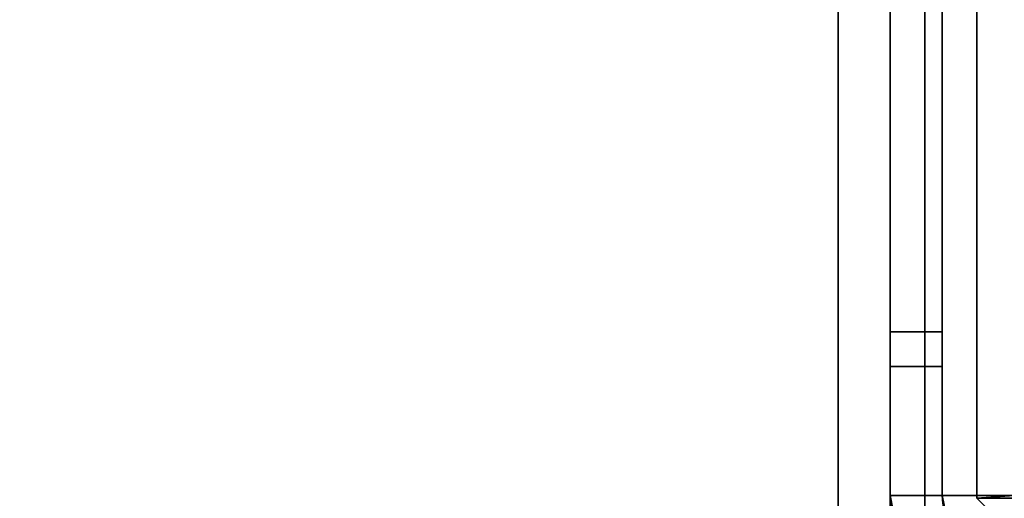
# Model space of a CAD drawing. Header units: millimetres. Extents: x -603 to 3703, y -120 to 249.
# Tile 397 of 656: x 987 to 1016, y 18 to 32. Entities that reach past the tile are written whole.
import ezdxf

# ---------------------------------------------------------------- set-up
doc = ezdxf.new("R2010")
doc.units = ezdxf.units.MM
doc.layers.add('152', color=7, linetype='Continuous', true_color=0xffffff)

# ---------------------------------------------------------------- blocks, each defined once
blk = doc.blocks.new('UG_SURFACE_002')
at = {"layer": '152', "color": 252, "linetype": 'Continuous', "lineweight": 35}
for points in [[(2177.5, -30, 2213), (2177.5, 229.8, 2213), (822.5, 229.8, 2213), (822.5, -30, 2213)], [(972.5, -30, 2063), (972.5, 229.8, 2063), (2027.5, 229.8, 2063), (2027.5, -30, 2063)]]:
    blk.add_3dface(points, dxfattribs=at)
blk = doc.blocks.new('UG_SURFACE_123')
at = {"layer": '152', "color": 41, "linetype": 'Continuous', "lineweight": 35}
for points in [[(1015, 70.3, -5), (1028.85, 228.45, -5), (1024.5, 18.8, -5), (1022, 18.8, -5)], [(1022, 18.8, 2011.5), (1024.5, 18.8, 2009), (1028.85, 228.45, 2004.65), (1015, 70.3, 2018.5)], [(1015, 18.3, 2018.5), (1015, 70.3, 2018.5), (1015, 70.3, -5), (1015, 18.3, -5)], [(1015, 18.3, -5), (1015, 70.3, -5), (1022, 18.8, -5)], [(1022, 18.8, 2011.5), (1015, 70.3, 2018.5), (1015, 18.3, 2018.5)], [(1022, 18.8, -5), (1022, 16.8, -5), (1016.5, 16.8, -5), (1015, 18.3, -5)], [(1015, 18.3, 2018.5), (1016.5, 16.8, 2017), (1022, 16.8, 2011.5), (1022, 18.8, 2011.5)], [(1016.5, 16.8, 2017), (1015, 18.3, 2018.5), (1015, 18.3, -5), (1016.5, 16.8, -5)]]:
    blk.add_3dface(points, dxfattribs=at)
blk = doc.blocks.new('UG_SURFACE_130')
at = {"layer": '152', "color": 41, "linetype": 'Continuous', "lineweight": 35}
for points in [[(1015, 70.3, 2018.5), (1028.85, 228.45, 2004.65), (1024.5, 18.8, 2009), (1022, 18.8, 2011.5)], [(1985, 18.3, 2018.5), (1985, 70.3, 2018.5), (1015, 70.3, 2018.5), (1015, 18.3, 2018.5)], [(1015, 18.3, 2018.5), (1015, 70.3, 2018.5), (1022, 18.8, 2011.5)], [(1022, 18.8, 2011.5), (1022, 16.8, 2011.5), (1016.5, 16.8, 2017), (1015, 18.3, 2018.5)], [(1983.5, 16.8, 2017), (1985, 18.3, 2018.5), (1015, 18.3, 2018.5), (1016.5, 16.8, 2017)]]:
    blk.add_3dface(points, dxfattribs=at)
blk = doc.blocks.new('UG_SURFACE_144')
at = {"layer": '152', "color": 252, "linetype": 'Continuous', "lineweight": 35}
for points in [[(1012.5, 69.8, -7), (1012.5, 23.101, 76.7), (1012.5, 23.101, 79.2), (1012.5, 51.577, 130.375)], [(1012.5, 46.869, 1875.864), (1012.5, 42.7, 1876.75), (1012.5, 18.38, 2009), (1012.5, 69.8, 2009)], [(1012.5, 69.8, -7), (1012.5, 23.101, 62.8), (1012.5, 23.101, 65.3)], [(1012.5, 23.101, 65.3), (1012.5, 23.101, 76.7), (1012.5, 69.8, -7)], [(1012.5, 69.8, -7), (1012.5, 18.38, -7), (1012.5, 18.38, 62.8), (1012.5, 23.101, 62.8)], [(1014, 18.38, 2009), (1014, 69.8, 2009), (1012.5, 69.8, 2009), (1012.5, 18.38, 2009)], [(1012.5, 18.38, -7), (1012.5, 69.8, -7), (1014, 69.8, -7), (1014, 18.38, -7)], [(1014, 44.831, 125.474), (1014, 42.7, 125.25), (1014, 18.38, -7), (1014, 69.8, -7)], [(1014, 69.8, 2009), (1014, 23.101, 1939.2), (1014, 23.101, 1936.7), (1014, 52.448, 1869.667)], [(1014, 69.8, 2009), (1014, 18.38, 2009), (1014, 18.38, 1939.2), (1014, 23.101, 1939.2)], [(1014, 52.448, 1869.667), (1014, 23.101, 1936.7), (1014, 23.101, 1925.3)], [(1014, 23.101, 1925.3), (1014, 23.101, 1922.8), (1014, 52.448, 1869.667)], [(1014, 50.317, 1873.359), (1014, 52.448, 1869.667), (1014, 23.101, 1922.8)], [(1012.5, 48.725, 127.208), (1012.5, 51.577, 130.375), (1012.5, 23.101, 79.2)], [(1014, 23.101, 1922.8), (1014, 46.869, 1875.864), (1014, 50.317, 1873.359)], [(1012.5, 44.831, 125.474), (1012.5, 48.725, 127.208), (1012.5, 23.101, 79.2)], [(1014, 42.7, 1876.75), (1014, 46.869, 1875.864), (1014, 23.101, 1922.8)], [(1012.5, 23.101, 79.2), (1012.5, 40.569, 125.474), (1012.5, 44.831, 125.474)], [(1012.5, 42.7, 1876.75), (1012.5, 23.101, 1922.8), (1012.5, 23.101, 1925.3)], [(1012.5, 18.38, 1922.8), (1012.5, 23.101, 1922.8), (1012.5, 42.7, 1876.75), (1012.5, 38.531, 1875.864)], [(1012.5, 42.7, 1876.75), (1012.5, 23.101, 1936.7), (1012.5, 23.101, 1939.2)], [(1012.5, 23.101, 1925.3), (1012.5, 23.101, 1936.7), (1012.5, 42.7, 1876.75)], [(1012.5, 32.506, 1865.429), (1012.5, 42.7, 1300.25), (1012.5, 23.101, 1626.7), (1012.5, 23.101, 1629.2)], [(1012.5, 42.7, 1300.25), (1012.5, 23.101, 1612.8), (1012.5, 23.101, 1615.3)], [(1012.5, 42.7, 1300.25), (1012.5, 38.531, 1299.364), (1012.5, 23.101, 1316.7), (1012.5, 23.101, 1319.2)], [(1012.5, 23.101, 1939.2), (1012.5, 18.38, 2009), (1012.5, 42.7, 1876.75)], [(1012.5, 23.101, 1615.3), (1012.5, 23.101, 1626.7), (1012.5, 42.7, 1300.25)], [(1012.5, 23.101, 1319.2), (1012.5, 23.101, 1612.8), (1012.5, 42.7, 1300.25)], [(1012.5, 32.506, 1288.929), (1012.5, 42.7, 722.25), (1012.5, 23.101, 1006.7), (1012.5, 23.101, 1009.2)], [(1012.5, 42.7, 722.25), (1012.5, 23.101, 992.8), (1012.5, 23.101, 995.3)], [(1012.5, 18.38, 992.8), (1012.5, 23.101, 992.8), (1012.5, 42.7, 722.25), (1012.5, 38.531, 721.364)], [(1012.5, 18.38, 372.8), (1012.5, 23.101, 372.8), (1012.5, 42.7, 145.75), (1012.5, 38.531, 144.864)], [(1012.5, 23.101, 995.3), (1012.5, 23.101, 1006.7), (1012.5, 42.7, 722.25)], [(1012.5, 32.506, 710.929), (1012.5, 42.7, 145.75), (1012.5, 23.101, 696.7), (1012.5, 23.101, 699.2)], [(1012.5, 42.7, 145.75), (1012.5, 23.101, 682.8), (1012.5, 23.101, 685.3)], [(1012.5, 42.7, 145.75), (1012.5, 23.101, 386.7), (1012.5, 23.101, 389.2)], [(1012.5, 23.101, 685.3), (1012.5, 23.101, 696.7), (1012.5, 42.7, 145.75)], [(1012.5, 23.101, 389.2), (1012.5, 23.101, 682.8), (1012.5, 42.7, 145.75)], [(1012.5, 42.7, 145.75), (1012.5, 23.101, 372.8), (1012.5, 23.101, 375.3)], [(1012.5, 23.101, 375.3), (1012.5, 23.101, 386.7), (1012.5, 42.7, 145.75)], [(1014, 42.7, 1856.25), (1014, 40.569, 1856.474), (1014, 23.101, 1629.2), (1014, 23.101, 1626.7)], [(1014, 23.101, 1626.7), (1014, 32.506, 1288.929), (1014, 42.7, 1856.25)], [(1014, 23.101, 79.2), (1014, 42.7, 125.25), (1014, 40.569, 125.474)], [(1014, 42.7, 1279.75), (1014, 18.38, 1126.14), (1014, 18.38, 1066.42)], [(1014, 23.101, 696.7), (1014, 32.506, 134.429), (1014, 42.7, 701.75), (1014, 40.569, 701.974)], [(1014, 42.7, 1279.75), (1014, 40.569, 1279.974), (1014, 18.38, 1185.86), (1014, 18.38, 1126.14)], [(1014, 18.38, 1066.42), (1014, 18.38, 1009.2), (1014, 23.101, 1009.2), (1014, 42.7, 1279.75)], [(1014, 23.101, 79.2), (1014, 23.101, 76.7), (1014, 42.7, 125.25)], [(1014, 23.101, 1922.8), (1014, 38.531, 1875.864), (1014, 42.7, 1876.75)], [(1014, 23.101, 1009.2), (1014, 23.101, 1006.7), (1014, 32.506, 710.929), (1014, 42.7, 1279.75)], [(1014, 42.7, 125.25), (1014, 23.101, 65.3), (1014, 23.101, 62.8)], [(1014, 23.101, 62.8), (1014, 18.38, -7), (1014, 42.7, 125.25)], [(1014, 23.101, 65.3), (1014, 42.7, 125.25), (1014, 23.101, 76.7)], [(1012.5, 23.101, 79.2), (1012.5, 18.38, 79.2), (1012.5, 36.675, 127.208), (1012.5, 40.569, 125.474)], [(1014, 40.569, 1856.474), (1014, 36.675, 1858.208), (1014, 23.101, 1629.2)], [(1014, 40.569, 125.474), (1014, 36.675, 127.208), (1014, 18.38, 79.2), (1014, 23.101, 79.2)], [(1014, 40.569, 701.974), (1014, 36.675, 703.708), (1014, 23.101, 696.7)], [(1014, 40.569, 1279.974), (1014, 36.675, 1281.708), (1014, 18.38, 1245.58), (1014, 18.38, 1185.86)], [(1012.5, 18.38, 1922.8), (1012.5, 38.531, 1875.864), (1012.5, 35.083, 1873.359)], [(1012.5, 23.101, 1305.3), (1012.5, 23.101, 1316.7), (1012.5, 38.531, 1299.364), (1012.5, 35.083, 1296.859)], [(1012.5, 18.38, 992.8), (1012.5, 38.531, 721.364), (1012.5, 35.083, 718.859)], [(1012.5, 18.38, 372.8), (1012.5, 38.531, 144.864), (1012.5, 35.083, 142.359)], [(1014, 35.083, 1873.359), (1014, 38.531, 1875.864), (1014, 23.101, 1922.8)], [(1012.5, 33.823, 130.375), (1012.5, 36.675, 127.208), (1012.5, 18.38, 79.2)], [(1014, 18.38, 79.2), (1014, 36.675, 127.208), (1014, 33.823, 130.375)], [(1014, 23.101, 699.2), (1014, 23.101, 696.7), (1014, 36.675, 703.708), (1014, 33.823, 706.875)], [(1014, 36.675, 1858.208), (1014, 33.823, 1861.375), (1014, 23.101, 1629.2)], [(1014, 18.38, 1245.58), (1014, 36.675, 1281.708), (1014, 33.823, 1284.875)], [(1012.5, 35.083, 1873.359), (1012.5, 32.952, 1869.667), (1012.5, 18.38, 1922.8)], [(1012.5, 35.083, 1296.859), (1012.5, 32.952, 1293.167), (1012.5, 23.101, 1302.8), (1012.5, 23.101, 1305.3)], [(1012.5, 23.101, 699.2), (1012.5, 35.083, 718.859), (1012.5, 32.952, 715.167)], [(1012.5, 35.083, 142.359), (1012.5, 32.952, 138.667), (1012.5, 18.38, 372.8)], [(1012.5, 35.083, 718.859), (1012.5, 23.101, 699.2), (1012.5, 18.38, 699.2), (1012.5, 18.38, 992.8)], [(1014, 23.101, 1922.8), (1014, 32.952, 1869.667), (1014, 35.083, 1873.359)], [(1012.5, 18.38, 79.2), (1012.5, 32.506, 134.429), (1012.5, 33.823, 130.375)], [(1014, 18.38, 136.42), (1014, 18.38, 79.2), (1014, 33.823, 130.375), (1014, 32.506, 134.429)], [(1014, 33.823, 1861.375), (1014, 32.506, 1865.429), (1014, 23.101, 1629.2)], [(1014, 23.101, 1316.7), (1014, 33.823, 1284.875), (1014, 32.506, 1288.929)], [(1014, 33.823, 706.875), (1014, 32.506, 710.929), (1014, 23.101, 699.2)], [(1014, 33.823, 1284.875), (1014, 23.101, 1302.8), (1014, 18.38, 1302.8), (1014, 18.38, 1245.58)], [(1014, 33.823, 1284.875), (1014, 23.101, 1316.7), (1014, 23.101, 1305.3)], [(1014, 23.101, 1305.3), (1014, 23.101, 1302.8), (1014, 33.823, 1284.875)], [(1012.5, 18.38, 1922.8), (1012.5, 32.952, 1869.667), (1012.5, 32.506, 1865.429)], [(1012.5, 18.38, 1302.8), (1012.5, 23.101, 1302.8), (1012.5, 32.952, 1293.167), (1012.5, 32.506, 1288.929)], [(1012.5, 23.101, 699.2), (1012.5, 32.952, 715.167), (1012.5, 32.506, 710.929)], [(1012.5, 18.38, 79.2), (1012.5, 18.38, 372.8), (1012.5, 32.952, 138.667), (1012.5, 32.506, 134.429)], [(1014, 32.506, 1865.429), (1014, 32.952, 1869.667), (1014, 23.101, 1922.8)], [(1012.5, 32.506, 1865.429), (1012.5, 23.101, 1629.2), (1012.5, 18.38, 1629.2), (1012.5, 18.38, 1922.8)], [(1012.5, 32.506, 1288.929), (1012.5, 23.101, 1009.2), (1012.5, 18.38, 1009.2), (1012.5, 18.38, 1302.8)], [(1014, 32.506, 134.429), (1014, 23.101, 386.7), (1014, 23.101, 375.3)], [(1014, 23.101, 375.3), (1014, 23.101, 372.8), (1014, 32.506, 134.429)], [(1014, 23.101, 372.8), (1014, 18.38, 136.42), (1014, 32.506, 134.429)], [(1014, 32.506, 710.929), (1014, 23.101, 995.3), (1014, 23.101, 992.8)], [(1014, 32.506, 710.929), (1014, 23.101, 1006.7), (1014, 23.101, 995.3)], [(1014, 23.101, 992.8), (1014, 23.101, 699.2), (1014, 32.506, 710.929)], [(1014, 32.506, 134.429), (1014, 23.101, 685.3), (1014, 23.101, 682.8)], [(1014, 32.506, 134.429), (1014, 23.101, 696.7), (1014, 23.101, 685.3)], [(1014, 23.101, 682.8), (1014, 23.101, 389.2), (1014, 32.506, 134.429)], [(1014, 23.101, 389.2), (1014, 23.101, 386.7), (1014, 32.506, 134.429)], [(1014, 23.101, 1922.8), (1014, 23.101, 1629.2), (1014, 32.506, 1865.429)], [(1014, 32.506, 1288.929), (1014, 23.101, 1615.3), (1014, 23.101, 1612.8)], [(1014, 32.506, 1288.929), (1014, 23.101, 1626.7), (1014, 23.101, 1615.3)], [(1014, 23.101, 1612.8), (1014, 23.101, 1319.2), (1014, 32.506, 1288.929)], [(1014, 32.506, 1288.929), (1014, 23.101, 1319.2), (1014, 23.101, 1316.7)], [(1012.5, 23.101, 79.2), (1012.5, 23.101, 76.7), (1014, 23.101, 76.7), (1014, 23.101, 79.2)], [(1012.5, 23.101, 76.7), (1012.5, 22.101, 76.7), (1014, 22.101, 76.7), (1014, 23.101, 76.7)], [(1012.5, 22.101, 65.3), (1012.5, 23.101, 65.3), (1014, 23.101, 65.3), (1014, 22.101, 65.3)], [(1012.5, 23.101, 65.3), (1012.5, 23.101, 62.8), (1014, 23.101, 62.8), (1014, 23.101, 65.3)], [(1012.5, 23.101, 1939.2), (1012.5, 23.101, 1936.7), (1014, 23.101, 1936.7), (1014, 23.101, 1939.2)], [(1012.5, 23.101, 1936.7), (1012.5, 22.101, 1936.7), (1014, 22.101, 1936.7), (1014, 23.101, 1936.7)], [(1012.5, 22.101, 1925.3), (1012.5, 23.101, 1925.3), (1014, 23.101, 1925.3), (1014, 22.101, 1925.3)], [(1012.5, 23.101, 1925.3), (1012.5, 23.101, 1922.8), (1014, 23.101, 1922.8), (1014, 23.101, 1925.3)], [(1012.5, 23.101, 1629.2), (1012.5, 23.101, 1626.7), (1014, 23.101, 1626.7), (1014, 23.101, 1629.2)], [(1012.5, 23.101, 1626.7), (1012.5, 22.101, 1626.7), (1014, 22.101, 1626.7), (1014, 23.101, 1626.7)], [(1012.5, 22.101, 1615.3), (1012.5, 23.101, 1615.3), (1014, 23.101, 1615.3), (1014, 22.101, 1615.3)], [(1012.5, 23.101, 1615.3), (1012.5, 23.101, 1612.8), (1014, 23.101, 1612.8), (1014, 23.101, 1615.3)], [(1012.5, 23.101, 1319.2), (1012.5, 23.101, 1316.7), (1014, 23.101, 1316.7), (1014, 23.101, 1319.2)], [(1012.5, 23.101, 1316.7), (1012.5, 22.101, 1316.7), (1014, 22.101, 1316.7), (1014, 23.101, 1316.7)], [(1012.5, 22.101, 1305.3), (1012.5, 23.101, 1305.3), (1014, 23.101, 1305.3), (1014, 22.101, 1305.3)], [(1012.5, 23.101, 1305.3), (1012.5, 23.101, 1302.8), (1014, 23.101, 1302.8), (1014, 23.101, 1305.3)], [(1012.5, 23.101, 1009.2), (1012.5, 23.101, 1006.7), (1014, 23.101, 1006.7), (1014, 23.101, 1009.2)], [(1012.5, 23.101, 1006.7), (1012.5, 22.101, 1006.7), (1014, 22.101, 1006.7), (1014, 23.101, 1006.7)], [(1012.5, 22.101, 995.3), (1012.5, 23.101, 995.3), (1014, 23.101, 995.3), (1014, 22.101, 995.3)], [(1012.5, 23.101, 995.3), (1012.5, 23.101, 992.8), (1014, 23.101, 992.8), (1014, 23.101, 995.3)], [(1012.5, 23.101, 699.2), (1012.5, 23.101, 696.7), (1014, 23.101, 696.7), (1014, 23.101, 699.2)], [(1012.5, 23.101, 696.7), (1012.5, 22.101, 696.7), (1014, 22.101, 696.7), (1014, 23.101, 696.7)], [(1012.5, 22.101, 685.3), (1012.5, 23.101, 685.3), (1014, 23.101, 685.3), (1014, 22.101, 685.3)], [(1012.5, 23.101, 685.3), (1012.5, 23.101, 682.8), (1014, 23.101, 682.8), (1014, 23.101, 685.3)], [(1012.5, 23.101, 389.2), (1012.5, 23.101, 386.7), (1014, 23.101, 386.7), (1014, 23.101, 389.2)], [(1012.5, 23.101, 386.7), (1012.5, 22.101, 386.7), (1014, 22.101, 386.7), (1014, 23.101, 386.7)], [(1012.5, 22.101, 375.3), (1012.5, 23.101, 375.3), (1014, 23.101, 375.3), (1014, 22.101, 375.3)], [(1012.5, 23.101, 375.3), (1012.5, 23.101, 372.8), (1014, 23.101, 372.8), (1014, 23.101, 375.3)], [(1012.5, 18.38, 79.2), (1012.5, 23.101, 79.2), (1014, 23.101, 79.2), (1014, 18.38, 79.2)], [(1014, 18.38, 372.8), (1014, 23.101, 372.8), (1012.5, 23.101, 372.8), (1012.5, 18.38, 372.8)], [(1012.5, 18.38, 389.2), (1012.5, 23.101, 389.2), (1014, 23.101, 389.2), (1014, 18.38, 389.2)], [(1014, 18.38, 682.8), (1014, 23.101, 682.8), (1012.5, 23.101, 682.8), (1012.5, 18.38, 682.8)], [(1012.5, 18.38, 699.2), (1012.5, 23.101, 699.2), (1014, 23.101, 699.2), (1014, 18.38, 699.2)], [(1014, 18.38, 992.8), (1014, 23.101, 992.8), (1012.5, 23.101, 992.8), (1012.5, 18.38, 992.8)], [(1012.5, 18.38, 1009.2), (1012.5, 23.101, 1009.2), (1014, 23.101, 1009.2), (1014, 18.38, 1009.2)], [(1014, 18.38, 1302.8), (1014, 23.101, 1302.8), (1012.5, 23.101, 1302.8), (1012.5, 18.38, 1302.8)], [(1012.5, 18.38, 1319.2), (1012.5, 23.101, 1319.2), (1014, 23.101, 1319.2), (1014, 18.38, 1319.2)], [(1014, 18.38, 1612.8), (1014, 23.101, 1612.8), (1012.5, 23.101, 1612.8), (1012.5, 18.38, 1612.8)], [(1012.5, 18.38, 1629.2), (1012.5, 23.101, 1629.2), (1014, 23.101, 1629.2), (1014, 18.38, 1629.2)], [(1014, 18.38, 1922.8), (1014, 23.101, 1922.8), (1012.5, 23.101, 1922.8), (1012.5, 18.38, 1922.8)], [(1012.5, 23.101, 1925.3), (1012.5, 22.101, 1925.3), (1012.5, 22.101, 1936.7), (1012.5, 23.101, 1936.7)], [(1012.5, 23.101, 1319.2), (1012.5, 18.38, 1319.2), (1012.5, 18.38, 1612.8), (1012.5, 23.101, 1612.8)], [(1012.5, 23.101, 1615.3), (1012.5, 22.101, 1615.3), (1012.5, 22.101, 1626.7), (1012.5, 23.101, 1626.7)], [(1012.5, 23.101, 1305.3), (1012.5, 22.101, 1305.3), (1012.5, 22.101, 1316.7), (1012.5, 23.101, 1316.7)], [(1012.5, 23.101, 995.3), (1012.5, 22.101, 995.3), (1012.5, 22.101, 1006.7), (1012.5, 23.101, 1006.7)], [(1012.5, 23.101, 389.2), (1012.5, 18.38, 389.2), (1012.5, 18.38, 682.8), (1012.5, 23.101, 682.8)], [(1012.5, 23.101, 685.3), (1012.5, 22.101, 685.3), (1012.5, 22.101, 696.7), (1012.5, 23.101, 696.7)], [(1012.5, 23.101, 375.3), (1012.5, 22.101, 375.3), (1012.5, 22.101, 386.7), (1012.5, 23.101, 386.7)], [(1012.5, 23.101, 65.3), (1012.5, 22.101, 65.3), (1012.5, 22.101, 76.7), (1012.5, 23.101, 76.7)], [(1012.5, 23.101, 1939.2), (1012.5, 18.38, 1939.2), (1012.5, 18.38, 2009)], [(1012.5, 18.38, 1939.2), (1012.5, 23.101, 1939.2), (1014, 23.101, 1939.2), (1014, 18.38, 1939.2)], [(1014, 18.38, 62.8), (1014, 23.101, 62.8), (1012.5, 23.101, 62.8), (1012.5, 18.38, 62.8)], [(1014, 23.101, 372.8), (1014, 18.38, 196.14), (1014, 18.38, 136.42)], [(1014, 23.101, 372.8), (1014, 18.38, 255.86), (1014, 18.38, 196.14)], [(1014, 23.101, 372.8), (1014, 18.38, 315.58), (1014, 18.38, 255.86)], [(1014, 23.101, 992.8), (1014, 18.38, 796.233), (1014, 18.38, 746.467)], [(1014, 23.101, 992.8), (1014, 18.38, 699.2), (1014, 23.101, 699.2)], [(1014, 23.101, 389.2), (1014, 18.38, 506.14), (1014, 18.38, 446.42)], [(1014, 18.38, 746.467), (1014, 18.38, 699.2), (1014, 23.101, 992.8)], [(1014, 23.101, 389.2), (1014, 23.101, 682.8), (1014, 18.38, 565.86), (1014, 18.38, 506.14)], [(1014, 23.101, 992.8), (1014, 18.38, 846), (1014, 18.38, 796.233)], [(1014, 23.101, 682.8), (1014, 18.38, 625.58), (1014, 18.38, 565.86)], [(1014, 23.101, 992.8), (1014, 18.38, 895.767), (1014, 18.38, 846)], [(1014, 18.38, 446.42), (1014, 18.38, 389.2), (1014, 23.101, 389.2)], [(1014, 23.101, 992.8), (1014, 18.38, 945.533), (1014, 18.38, 895.767)], [(1014, 23.101, 1319.2), (1014, 18.38, 1436.14), (1014, 18.38, 1376.42)], [(1014, 23.101, 1629.2), (1014, 18.38, 1746.14), (1014, 18.38, 1686.42)], [(1014, 23.101, 372.8), (1014, 18.38, 372.8), (1014, 18.38, 315.58)], [(1014, 23.101, 682.8), (1014, 18.38, 682.8), (1014, 18.38, 625.58)], [(1014, 23.101, 1319.2), (1014, 23.101, 1612.8), (1014, 18.38, 1495.86), (1014, 18.38, 1436.14)], [(1014, 23.101, 1629.2), (1014, 23.101, 1922.8), (1014, 18.38, 1805.86), (1014, 18.38, 1746.14)], [(1014, 23.101, 386.7), (1014, 22.101, 386.7), (1014, 22.101, 375.3), (1014, 23.101, 375.3)], [(1014, 23.101, 696.7), (1014, 22.101, 696.7), (1014, 22.101, 685.3), (1014, 23.101, 685.3)], [(1014, 23.101, 992.8), (1014, 18.38, 992.8), (1014, 18.38, 945.533)], [(1014, 23.101, 1612.8), (1014, 18.38, 1555.58), (1014, 18.38, 1495.86)], [(1014, 23.101, 1922.8), (1014, 18.38, 1865.58), (1014, 18.38, 1805.86)], [(1014, 23.101, 1006.7), (1014, 22.101, 1006.7), (1014, 22.101, 995.3), (1014, 23.101, 995.3)], [(1014, 18.38, 1376.42), (1014, 18.38, 1319.2), (1014, 23.101, 1319.2)], [(1014, 23.101, 1922.8), (1014, 18.38, 1922.8), (1014, 18.38, 1865.58)], [(1014, 23.101, 1316.7), (1014, 22.101, 1316.7), (1014, 22.101, 1305.3), (1014, 23.101, 1305.3)], [(1014, 23.101, 1612.8), (1014, 18.38, 1612.8), (1014, 18.38, 1555.58)], [(1014, 18.38, 1686.42), (1014, 18.38, 1629.2), (1014, 23.101, 1629.2)], [(1014, 23.101, 1626.7), (1014, 22.101, 1626.7), (1014, 22.101, 1615.3), (1014, 23.101, 1615.3)], [(1014, 23.101, 1936.7), (1014, 22.101, 1936.7), (1014, 22.101, 1925.3), (1014, 23.101, 1925.3)], [(1014, 23.101, 76.7), (1014, 22.101, 76.7), (1014, 22.101, 65.3), (1014, 23.101, 65.3)], [(1014, 23.101, 62.8), (1014, 18.38, 62.8), (1014, 18.38, -7)], [(1012.5, 22.101, 76.7), (1012.5, 22.101, 65.3), (1014, 22.101, 65.3), (1014, 22.101, 76.7)], [(1012.5, 22.101, 1936.7), (1012.5, 22.101, 1925.3), (1014, 22.101, 1925.3), (1014, 22.101, 1936.7)], [(1012.5, 22.101, 1626.7), (1012.5, 22.101, 1615.3), (1014, 22.101, 1615.3), (1014, 22.101, 1626.7)], [(1012.5, 22.101, 1316.7), (1012.5, 22.101, 1305.3), (1014, 22.101, 1305.3), (1014, 22.101, 1316.7)], [(1012.5, 22.101, 1006.7), (1012.5, 22.101, 995.3), (1014, 22.101, 995.3), (1014, 22.101, 1006.7)], [(1012.5, 22.101, 696.7), (1012.5, 22.101, 685.3), (1014, 22.101, 685.3), (1014, 22.101, 696.7)], [(1012.5, 22.101, 386.7), (1012.5, 22.101, 375.3), (1014, 22.101, 375.3), (1014, 22.101, 386.7)], [(1014, 18.38, 79.2), (1014.12, 17.775, 79.2), (1012.734, 17.201, 79.2), (1012.5, 18.38, 79.2)], [(1012.5, 18.38, 372.8), (1012.734, 17.201, 372.8), (1014.12, 17.775, 372.8), (1014, 18.38, 372.8)], [(1014, 18.38, 389.2), (1014.12, 17.775, 389.2), (1012.734, 17.201, 389.2), (1012.5, 18.38, 389.2)], [(1012.5, 18.38, 682.8), (1012.734, 17.201, 682.8), (1014.12, 17.775, 682.8), (1014, 18.38, 682.8)], [(1014, 18.38, 699.2), (1014.12, 17.775, 699.2), (1012.734, 17.201, 699.2), (1012.5, 18.38, 699.2)], [(1012.5, 18.38, 992.8), (1012.734, 17.201, 992.8), (1014.12, 17.775, 992.8), (1014, 18.38, 992.8)], [(1014, 18.38, 1009.2), (1014.12, 17.775, 1009.2), (1012.734, 17.201, 1009.2), (1012.5, 18.38, 1009.2)], [(1012.5, 18.38, 1302.8), (1012.734, 17.201, 1302.8), (1014.12, 17.775, 1302.8), (1014, 18.38, 1302.8)], [(1014, 18.38, 1319.2), (1014.12, 17.775, 1319.2), (1012.734, 17.201, 1319.2), (1012.5, 18.38, 1319.2)], [(1012.5, 18.38, 1612.8), (1012.734, 17.201, 1612.8), (1014.12, 17.775, 1612.8), (1014, 18.38, 1612.8)], [(1014, 18.38, 1629.2), (1014.12, 17.775, 1629.2), (1012.734, 17.201, 1629.2), (1012.5, 18.38, 1629.2)], [(1012.5, 18.38, 1922.8), (1012.734, 17.201, 1922.8), (1014.12, 17.775, 1922.8), (1014, 18.38, 1922.8)], [(1014, 18.38, 1939.2), (1014.12, 17.775, 1939.2), (1012.734, 17.201, 1939.2), (1012.5, 18.38, 1939.2)], [(1012.5, 18.38, 62.8), (1012.734, 17.201, 62.8), (1014.12, 17.775, 62.8), (1014, 18.38, 62.8)], [(1012.5, 18.38, 62.8), (1012.5, 18.38, -7), (1012.734, 17.201, -7), (1012.734, 17.201, 62.8)], [(1012.734, 17.201, 1939.2), (1012.734, 17.201, 2009), (1012.5, 18.38, 2009), (1012.5, 18.38, 1939.2)], [(1012.734, 17.201, 1629.2), (1012.734, 17.201, 1922.8), (1012.5, 18.38, 1922.8), (1012.5, 18.38, 1629.2)], [(1012.734, 17.201, 1319.2), (1012.734, 17.201, 1612.8), (1012.5, 18.38, 1612.8), (1012.5, 18.38, 1319.2)], [(1012.734, 17.201, 1009.2), (1012.734, 17.201, 1302.8), (1012.5, 18.38, 1302.8), (1012.5, 18.38, 1009.2)], [(1012.734, 17.201, 699.2), (1012.734, 17.201, 992.8), (1012.5, 18.38, 992.8), (1012.5, 18.38, 699.2)], [(1012.734, 17.201, 389.2), (1012.734, 17.201, 682.8), (1012.5, 18.38, 682.8), (1012.5, 18.38, 389.2)], [(1012.734, 17.201, 79.2), (1012.734, 17.201, 372.8), (1012.5, 18.38, 372.8), (1012.5, 18.38, 79.2)], [(1012.5, 18.38, 2009), (1012.734, 17.201, 2009), (1014.12, 17.775, 2009), (1014, 18.38, 2009)], [(1014, 18.38, -7), (1014.12, 17.775, -7), (1012.734, 17.201, -7), (1012.5, 18.38, -7)], [(1014, 18.38, 1939.2), (1014, 18.38, 2009), (1014.12, 17.775, 2009), (1014.12, 17.775, 1939.2)], [(1014.12, 17.775, 62.8), (1014.12, 17.775, -7), (1014, 18.38, -7), (1014, 18.38, 62.8)], [(1014.12, 17.775, 1922.8), (1014.12, 17.775, 1865.58), (1014, 18.38, 1865.58), (1014, 18.38, 1922.8)], [(1014, 18.38, 1629.2), (1014, 18.38, 1686.42), (1014.12, 17.775, 1686.42), (1014.12, 17.775, 1629.2)], [(1014, 18.38, 1686.42), (1014, 18.38, 1746.14), (1014.12, 17.775, 1746.14), (1014.12, 17.775, 1686.42)], [(1014, 18.38, 1746.14), (1014, 18.38, 1805.86), (1014.12, 17.775, 1805.86), (1014.12, 17.775, 1746.14)], [(1014, 18.38, 1805.86), (1014, 18.38, 1865.58), (1014.12, 17.775, 1865.58), (1014.12, 17.775, 1805.86)], [(1014.12, 17.775, 1612.8), (1014.12, 17.775, 1555.58), (1014, 18.38, 1555.58), (1014, 18.38, 1612.8)], [(1014, 18.38, 1319.2), (1014, 18.38, 1376.42), (1014.12, 17.775, 1376.42), (1014.12, 17.775, 1319.2)], [(1014, 18.38, 1376.42), (1014, 18.38, 1436.14), (1014.12, 17.775, 1436.14), (1014.12, 17.775, 1376.42)], [(1014, 18.38, 1436.14), (1014, 18.38, 1495.86), (1014.12, 17.775, 1495.86), (1014.12, 17.775, 1436.14)], [(1014, 18.38, 1495.86), (1014, 18.38, 1555.58), (1014.12, 17.775, 1555.58), (1014.12, 17.775, 1495.86)], [(1014.12, 17.775, 1302.8), (1014.12, 17.775, 1245.58), (1014, 18.38, 1245.58), (1014, 18.38, 1302.8)], [(1014, 18.38, 1009.2), (1014, 18.38, 1066.42), (1014.12, 17.775, 1066.42), (1014.12, 17.775, 1009.2)], [(1014, 18.38, 1066.42), (1014, 18.38, 1126.14), (1014.12, 17.775, 1126.14), (1014.12, 17.775, 1066.42)], [(1014, 18.38, 1126.14), (1014, 18.38, 1185.86), (1014.12, 17.775, 1185.86), (1014.12, 17.775, 1126.14)], [(1014, 18.38, 1185.86), (1014, 18.38, 1245.58), (1014.12, 17.775, 1245.58), (1014.12, 17.775, 1185.86)], [(1014.12, 17.775, 992.8), (1014.12, 17.775, 945.533), (1014, 18.38, 945.533), (1014, 18.38, 992.8)], [(1014, 18.38, 699.2), (1014, 18.38, 746.467), (1014.12, 17.775, 746.467), (1014.12, 17.775, 699.2)], [(1014, 18.38, 746.467), (1014, 18.38, 796.233), (1014.12, 17.775, 796.233), (1014.12, 17.775, 746.467)], [(1014, 18.38, 796.233), (1014, 18.38, 846), (1014.12, 17.775, 846), (1014.12, 17.775, 796.233)], [(1014, 18.38, 846), (1014, 18.38, 895.767), (1014.12, 17.775, 895.767), (1014.12, 17.775, 846)], [(1014, 18.38, 895.767), (1014, 18.38, 945.533), (1014.12, 17.775, 945.533), (1014.12, 17.775, 895.767)], [(1014.12, 17.775, 682.8), (1014.12, 17.775, 625.58), (1014, 18.38, 625.58), (1014, 18.38, 682.8)], [(1014, 18.38, 389.2), (1014, 18.38, 446.42), (1014.12, 17.775, 446.42), (1014.12, 17.775, 389.2)], [(1014, 18.38, 446.42), (1014, 18.38, 506.14), (1014.12, 17.775, 506.14), (1014.12, 17.775, 446.42)], [(1014, 18.38, 506.14), (1014, 18.38, 565.86), (1014.12, 17.775, 565.86), (1014.12, 17.775, 506.14)], [(1014, 18.38, 565.86), (1014, 18.38, 625.58), (1014.12, 17.775, 625.58), (1014.12, 17.775, 565.86)], [(1014.12, 17.775, 372.8), (1014.12, 17.775, 315.58), (1014, 18.38, 315.58), (1014, 18.38, 372.8)], [(1014, 18.38, 79.2), (1014, 18.38, 136.42), (1014.12, 17.775, 136.42), (1014.12, 17.775, 79.2)], [(1014, 18.38, 136.42), (1014, 18.38, 196.14), (1014.12, 17.775, 196.14), (1014.12, 17.775, 136.42)], [(1014, 18.38, 196.14), (1014, 18.38, 255.86), (1014.12, 17.775, 255.86), (1014.12, 17.775, 196.14)], [(1014, 18.38, 255.86), (1014, 18.38, 315.58), (1014.12, 17.775, 315.58), (1014.12, 17.775, 255.86)]]:
    blk.add_3dface(points, dxfattribs=at)
blk = doc.blocks.new('UG_SURFACE_145')
at = {"layer": '152', "color": 252, "linetype": 'Continuous', "lineweight": 35}
for points in [[(1013.5, 69.8, 2021), (1299.467, 23.101, 2021), (1301.967, 23.101, 2021)], [(1013.5, 69.8, 2021), (1081.2, 23.101, 2021), (1299.467, 23.101, 2021)], [(1013.5, 69.8, 2021), (1078.7, 23.101, 2021), (1081.2, 23.101, 2021)], [(1013.5, 69.8, 2021), (1067.3, 23.101, 2021), (1078.7, 23.101, 2021)], [(1013.5, 69.8, 2021), (1313.367, 23.101, 2021), (1315.867, 23.101, 2021)], [(1013.5, 69.8, 2021), (1064.8, 23.101, 2021), (1067.3, 23.101, 2021)], [(1301.967, 23.101, 2021), (1313.367, 23.101, 2021), (1013.5, 69.8, 2021)], [(1315.867, 23.101, 2021), (1609.133, 23.101, 2021), (1013.5, 69.8, 2021)], [(1013.5, 69.8, 2021), (1013.5, 18.38, 2021), (1064.8, 18.38, 2021), (1064.8, 23.101, 2021)], [(1609.133, 23.101, 2021), (1611.633, 23.101, 2021), (1986.5, 69.8, 2021), (1013.5, 69.8, 2021)], [(1013.5, 69.8, 2019.5), (1078.7, 23.101, 2019.5), (1067.3, 23.101, 2019.5)], [(1067.3, 23.101, 2019.5), (1064.8, 23.101, 2019.5), (1013.5, 69.8, 2019.5)], [(1013.5, 69.8, 2019.5), (1299.467, 23.101, 2019.5), (1081.2, 23.101, 2019.5)], [(1013.5, 69.8, 2019.5), (1313.367, 23.101, 2019.5), (1301.967, 23.101, 2019.5)], [(1081.2, 23.101, 2019.5), (1078.7, 23.101, 2019.5), (1013.5, 69.8, 2019.5)], [(1013.5, 69.8, 2019.5), (1609.133, 23.101, 2019.5), (1315.867, 23.101, 2019.5)], [(1315.867, 23.101, 2019.5), (1313.367, 23.101, 2019.5), (1013.5, 69.8, 2019.5)], [(1301.967, 23.101, 2019.5), (1299.467, 23.101, 2019.5), (1013.5, 69.8, 2019.5)], [(1013.5, 69.8, 2019.5), (1986.5, 69.8, 2019.5), (1611.633, 23.101, 2019.5), (1609.133, 23.101, 2019.5)], [(1064.8, 23.101, 2019.5), (1064.8, 18.38, 2019.5), (1013.5, 18.38, 2019.5), (1013.5, 69.8, 2019.5)], [(1013.5, 18.38, 2021), (1013.5, 69.8, 2021), (1013.5, 69.8, 2019.5), (1013.5, 18.38, 2019.5)], [(1064.8, 18.38, 2021), (1013.5, 18.38, 2021), (1013.5, 17.201, 2020.766), (1064.8, 17.201, 2020.766)], [(1064.8, 17.775, 2019.38), (1013.5, 17.775, 2019.38), (1013.5, 18.38, 2019.5), (1064.8, 18.38, 2019.5)], [(1013.5, 18.38, 2019.5), (1013.5, 17.775, 2019.38), (1013.5, 17.201, 2020.766), (1013.5, 18.38, 2021)]]:
    blk.add_3dface(points, dxfattribs=at)
blk = doc.blocks.new('UG_SURFACE_152')
at = {"layer": '152', "color": 252, "linetype": 'Continuous', "lineweight": 35}
for points in [[(1011, 62.92, 2022.5), (1011, 62.92, -7), (1011, -46.92, -7), (1011, -46.92, 2022.5)], [(1011, 62.92, 2022.5), (1011, -46.92, 2022.5), (1012.5, -46.92, 2021), (1012.5, 62.92, 2021)], [(1012.5, 62.92, -7), (1012.5, -46.92, -7), (1011, -46.92, -7), (1011, 62.92, -7)], [(1012.5, 62.92, 2021), (1012.5, -46.92, 2021), (1012.5, -46.92, -7), (1012.5, 62.92, -7)]]:
    blk.add_3dface(points, dxfattribs=at)
blk = doc.blocks.new('UG_SURFACE_153')
at = {"layer": '152', "color": 252, "linetype": 'Continuous', "lineweight": 35}
for points in [[(1011, 62.92, 2022.5), (1011, 62.92, -7), (1011, -46.92, -7), (1011, -46.92, 2022.5)], [(1011, 62.92, 2022.5), (1011, -46.92, 2022.5), (1012.5, -46.92, 2021), (1012.5, 62.92, 2021)], [(1012.5, 62.92, -7), (1012.5, -46.92, -7), (1011, -46.92, -7), (1011, 62.92, -7)], [(1012.5, 62.92, 2021), (1012.5, -46.92, 2021), (1012.5, -46.92, -7), (1012.5, 62.92, -7)]]:
    blk.add_3dface(points, dxfattribs=at)
blk = doc.blocks.new('UG_SURFACE_154')
at = {"layer": '152', "color": 252, "linetype": 'Continuous', "lineweight": 35}
for points in [[(1011, -46.92, 2022.5), (1989, -46.92, 2022.5), (1989, 62.92, 2022.5), (1011, 62.92, 2022.5)], [(1012.5, 62.92, 2021), (1012.5, -46.92, 2021), (1011, -46.92, 2022.5), (1011, 62.92, 2022.5)], [(1012.5, -46.92, 2021), (1012.5, 62.92, 2021), (1987.5, 62.92, 2021), (1987.5, -46.92, 2021)]]:
    blk.add_3dface(points, dxfattribs=at)

msp = doc.modelspace()

# ---------------------------------------------------------------- linework, layer by layer
at = {"layer": '152', "color": 252, "linetype": 'Continuous', "lineweight": -3, "true_color": 0x939598}
for p, q in [((1015, 70.3, 2018.5), (1015, 18.3, 2018.5)), ((1015, 70.3, 2018.5), (1015, 18.3, 2018.5)), ((1015, 18.3, -5), (1015, 70.3, -5)), ((1012.5, 69.8, -7), (1012.5, 18.38, -7)), ((1012.5, 69.8, 2009), (1012.5, 18.38, 2009)), ((1013.5, 69.8, 2019.5), (1013.5, 18.38, 2019.5)), ((1013.5, 69.8, 2021), (1013.5, 18.38, 2021)), ((1014, 69.8, -7), (1014, 18.38, -7)), ((1014, 69.8, 2009), (1014, 18.38, 2009)), ((1011, -46.92, 2022.5), (1011, 62.92, 2022.5)), ((1011, -46.92, 2022.5), (1011, 62.92, 2022.5)), ((1011, 62.92, -7), (1011, -46.92, -7)), ((1011, -46.92, 2022.5), (1011, 62.92, 2022.5)), ((1011, 62.92, -7), (1011, -46.92, -7)), ((1012.5, -46.92, 2021), (1012.5, 62.92, 2021)), ((1012.5, -46.92, 2021), (1012.5, 62.92, 2021)), ((1012.5, 62.92, -7), (1012.5, -46.92, -7)), ((1012.5, -46.92, 2021), (1012.5, 62.92, 2021)), ((1012.5, 62.92, -7), (1012.5, -46.92, -7)), ((1012.5, 22.101, 1006.7), (1012.5, 23.101, 1006.7)), ((1012.5, 23.101, 386.7), (1012.5, 23.101, 389.2)), ((1012.5, 23.101, 1319.2), (1012.5, 18.38, 1319.2)), ((1012.5, 22.101, 696.7), (1012.5, 23.101, 696.7)), ((1014, 23.101, 1925.3), (1012.5, 23.101, 1925.3)), ((1012.5, 23.101, 62.8), (1012.5, 23.101, 65.3)), ((1012.5, 18.38, 992.8), (1012.5, 23.101, 992.8)), ((1014, 23.101, 1302.8), (1012.5, 23.101, 1302.8)), ((1012.5, 23.101, 995.3), (1012.5, 22.101, 995.3)), ((1012.5, 22.101, 1936.7), (1012.5, 23.101, 1936.7)), ((1014, 23.101, 699.2), (1012.5, 23.101, 699.2)), ((1012.5, 23.101, 1009.2), (1012.5, 18.38, 1009.2)), ((1014, 23.101, 685.3), (1012.5, 23.101, 685.3)), ((1014, 23.101, 1006.7), (1012.5, 23.101, 1006.7)), ((1014, 23.101, 65.3), (1012.5, 23.101, 65.3)), ((1012.5, 18.38, 682.8), (1012.5, 23.101, 682.8)), ((1012.5, 23.101, 375.3), (1012.5, 22.101, 375.3)), ((1012.5, 23.101, 1925.3), (1012.5, 22.101, 1925.3)), ((1012.5, 22.101, 76.7), (1012.5, 23.101, 76.7)), ((1014, 23.101, 992.8), (1012.5, 23.101, 992.8)), ((1014, 23.101, 389.2), (1012.5, 23.101, 389.2)), ((1014, 23.101, 375.3), (1012.5, 23.101, 375.3)), ((1014, 23.101, 1615.3), (1012.5, 23.101, 1615.3)), ((1014, 23.101, 1936.7), (1012.5, 23.101, 1936.7)), ((1012.5, 23.101, 699.2), (1012.5, 18.38, 699.2)), ((1012.5, 23.101, 992.8), (1012.5, 23.101, 995.3)), ((1012.5, 23.101, 685.3), (1012.5, 22.101, 685.3)), ((1012.5, 22.101, 1626.7), (1012.5, 23.101, 1626.7)), ((1012.5, 23.101, 1316.7), (1012.5, 23.101, 1319.2)), ((1012.5, 23.101, 65.3), (1012.5, 22.101, 65.3)), ((1014, 23.101, 1939.2), (1012.5, 23.101, 1939.2)), ((1012.5, 23.101, 1626.7), (1012.5, 23.101, 1629.2)), ((1012.5, 18.38, 372.8), (1012.5, 23.101, 372.8)), ((1014, 23.101, 682.8), (1012.5, 23.101, 682.8)), ((1014, 23.101, 696.7), (1012.5, 23.101, 696.7)), ((1014, 23.101, 76.7), (1012.5, 23.101, 76.7)), ((1014, 23.101, 79.2), (1012.5, 23.101, 79.2)), ((1012.5, 23.101, 76.7), (1012.5, 23.101, 79.2)), ((1014, 23.101, 62.8), (1012.5, 23.101, 62.8)), ((1012.5, 18.38, 1922.8), (1012.5, 23.101, 1922.8)), ((1012.5, 23.101, 1006.7), (1012.5, 23.101, 1009.2)), ((1012.5, 23.101, 389.2), (1012.5, 18.38, 389.2)), ((1012.5, 22.101, 386.7), (1012.5, 23.101, 386.7)), ((1012.5, 23.101, 1615.3), (1012.5, 22.101, 1615.3)), ((1012.5, 23.101, 1302.8), (1012.5, 23.101, 1305.3)), ((1014, 23.101, 1629.2), (1012.5, 23.101, 1629.2)), ((1012.5, 23.101, 696.7), (1012.5, 23.101, 699.2)), ((1014, 23.101, 1305.3), (1012.5, 23.101, 1305.3)), ((1014, 23.101, 1626.7), (1012.5, 23.101, 1626.7)), ((1012.5, 23.101, 1939.2), (1012.5, 18.38, 1939.2)), ((1014, 23.101, 372.8), (1012.5, 23.101, 372.8)), ((1012.5, 23.101, 1612.8), (1012.5, 23.101, 1615.3)), ((1012.5, 23.101, 682.8), (1012.5, 23.101, 685.3)), ((1012.5, 23.101, 372.8), (1012.5, 23.101, 375.3)), ((1012.5, 22.101, 1316.7), (1012.5, 23.101, 1316.7)), ((1012.5, 18.38, 62.8), (1012.5, 23.101, 62.8)), ((1012.5, 18.38, 1612.8), (1012.5, 23.101, 1612.8)), ((1012.5, 23.101, 79.2), (1012.5, 18.38, 79.2)), ((1012.5, 23.101, 1936.7), (1012.5, 23.101, 1939.2)), ((1014, 23.101, 1922.8), (1012.5, 23.101, 1922.8)), ((1012.5, 23.101, 1922.8), (1012.5, 23.101, 1925.3)), ((1014, 23.101, 386.7), (1012.5, 23.101, 386.7)), ((1014, 23.101, 1319.2), (1012.5, 23.101, 1319.2)), ((1012.5, 23.101, 1629.2), (1012.5, 18.38, 1629.2)), ((1012.5, 23.101, 1305.3), (1012.5, 22.101, 1305.3)), ((1012.5, 18.38, 1302.8), (1012.5, 23.101, 1302.8)), ((1014, 23.101, 995.3), (1012.5, 23.101, 995.3)), ((1014, 23.101, 1316.7), (1012.5, 23.101, 1316.7)), ((1014, 23.101, 1612.8), (1012.5, 23.101, 1612.8)), ((1014, 23.101, 1009.2), (1012.5, 23.101, 1009.2)), ((1014, 23.101, 685.3), (1014, 22.101, 685.3)), ((1014, 22.101, 1626.7), (1014, 23.101, 1626.7)), ((1014, 23.101, 65.3), (1014, 22.101, 65.3)), ((1014, 23.101, 992.8), (1014, 23.101, 995.3)), ((1014, 23.101, 372.8), (1014, 23.101, 375.3)), ((1014, 23.101, 76.7), (1014, 23.101, 79.2)), ((1014, 23.101, 389.2), (1014, 18.38, 389.2)), ((1014, 22.101, 386.7), (1014, 23.101, 386.7)), ((1014, 23.101, 1615.3), (1014, 22.101, 1615.3)), ((1014, 18.38, 1612.8), (1014, 23.101, 1612.8)), ((1014, 23.101, 1006.7), (1014, 23.101, 1009.2)), ((1014, 23.101, 1939.2), (1014, 18.38, 1939.2)), ((1014, 22.101, 1316.7), (1014, 23.101, 1316.7)), ((1014, 23.101, 79.2), (1014, 18.38, 79.2)), ((1014, 18.38, 1302.8), (1014, 23.101, 1302.8)), ((1014, 18.38, 62.8), (1014, 23.101, 62.8)), ((1014, 23.101, 1316.7), (1014, 23.101, 1319.2)), ((1014, 23.101, 1936.7), (1014, 23.101, 1939.2)), ((1014, 23.101, 1305.3), (1014, 22.101, 1305.3)), ((1014, 23.101, 1612.8), (1014, 23.101, 1615.3)), ((1014, 18.38, 992.8), (1014, 23.101, 992.8)), ((1014, 23.101, 1626.7), (1014, 23.101, 1629.2)), ((1014, 22.101, 1006.7), (1014, 23.101, 1006.7)), ((1014, 23.101, 1319.2), (1014, 18.38, 1319.2)), ((1014, 23.101, 1922.8), (1014, 23.101, 1925.3)), ((1014, 23.101, 386.7), (1014, 23.101, 389.2)), ((1014, 18.38, 682.8), (1014, 23.101, 682.8)), ((1014, 23.101, 375.3), (1014, 22.101, 375.3)), ((1014, 23.101, 995.3), (1014, 22.101, 995.3)), ((1014, 22.101, 1936.7), (1014, 23.101, 1936.7)), ((1014, 23.101, 1009.2), (1014, 18.38, 1009.2)), ((1014, 23.101, 1629.2), (1014, 18.38, 1629.2)), ((1014, 23.101, 1302.8), (1014, 23.101, 1305.3)), ((1014, 23.101, 682.8), (1014, 23.101, 685.3)), ((1014, 23.101, 696.7), (1014, 23.101, 699.2)), ((1014, 22.101, 696.7), (1014, 23.101, 696.7)), ((1014, 23.101, 1925.3), (1014, 22.101, 1925.3)), ((1014, 22.101, 76.7), (1014, 23.101, 76.7)), ((1014, 18.38, 372.8), (1014, 23.101, 372.8)), ((1014, 23.101, 62.8), (1014, 23.101, 65.3)), ((1014, 23.101, 699.2), (1014, 18.38, 699.2)), ((1014, 18.38, 1922.8), (1014, 23.101, 1922.8)), ((1014, 22.101, 696.7), (1012.5, 22.101, 696.7)), ((1014, 22.101, 1305.3), (1012.5, 22.101, 1305.3)), ((1014, 22.101, 76.7), (1012.5, 22.101, 76.7)), ((1012.5, 22.101, 995.3), (1012.5, 22.101, 1006.7)), ((1014, 22.101, 1626.7), (1012.5, 22.101, 1626.7)), ((1012.5, 22.101, 65.3), (1012.5, 22.101, 76.7)), ((1014, 22.101, 386.7), (1012.5, 22.101, 386.7)), ((1014, 22.101, 995.3), (1012.5, 22.101, 995.3)), ((1012.5, 22.101, 1615.3), (1012.5, 22.101, 1626.7)), ((1014, 22.101, 1316.7), (1012.5, 22.101, 1316.7)), ((1014, 22.101, 1925.3), (1012.5, 22.101, 1925.3)), ((1014, 22.101, 685.3), (1012.5, 22.101, 685.3)), ((1014, 22.101, 65.3), (1012.5, 22.101, 65.3)), ((1012.5, 22.101, 375.3), (1012.5, 22.101, 386.7)), ((1014, 22.101, 375.3), (1012.5, 22.101, 375.3)), ((1012.5, 22.101, 1305.3), (1012.5, 22.101, 1316.7)), ((1014, 22.101, 1006.7), (1012.5, 22.101, 1006.7)), ((1014, 22.101, 1615.3), (1012.5, 22.101, 1615.3)), ((1012.5, 22.101, 1925.3), (1012.5, 22.101, 1936.7)), ((1012.5, 22.101, 685.3), (1012.5, 22.101, 696.7)), ((1014, 22.101, 1936.7), (1012.5, 22.101, 1936.7)), ((1014, 22.101, 685.3), (1014, 22.101, 696.7)), ((1014, 22.101, 995.3), (1014, 22.101, 1006.7)), ((1014, 22.101, 1925.3), (1014, 22.101, 1936.7)), ((1014, 22.101, 65.3), (1014, 22.101, 76.7)), ((1014, 22.101, 1305.3), (1014, 22.101, 1316.7)), ((1014, 22.101, 375.3), (1014, 22.101, 386.7)), ((1014, 22.101, 1615.3), (1014, 22.101, 1626.7)), ((1012.5, 18.38, 992.8), (1012.5, 18.38, 699.2)), ((1012.5, 18.38, 682.8), (1012.5, 18.38, 389.2)), ((1012.5, 18.38, 1302.8), (1012.5, 18.38, 1009.2)), ((1012.5, 18.38, 62.8), (1012.5, 18.38, -7)), ((1012.5, 18.38, 2009), (1012.5, 18.38, 1939.2)), ((1012.5, 18.38, 1612.8), (1012.5, 18.38, 1319.2)), ((1012.5, 18.38, 372.8), (1012.5, 18.38, 79.2)), ((1012.5, 18.38, 1922.8), (1012.5, 18.38, 1629.2)), ((1064.8, 18.38, 2021), (1013.5, 18.38, 2021)), ((1064.8, 18.38, 2019.5), (1013.5, 18.38, 2019.5)), ((1014, 18.38, 62.8), (1014, 18.38, -7)), ((1014, 18.38, 1612.8), (1014, 18.38, 1319.2)), ((1014, 18.38, 1922.8), (1014, 18.38, 1629.2)), ((1014, 18.38, 372.8), (1014, 18.38, 79.2)), ((1014, 18.38, 682.8), (1014, 18.38, 389.2)), ((1014, 18.38, 992.8), (1014, 18.38, 699.2)), ((1014, 18.38, 1302.8), (1014, 18.38, 1009.2)), ((1014, 18.38, 2009), (1014, 18.38, 1939.2))]:
    msp.add_line(p, q, dxfattribs=at)
at = {"layer": '152', "color": 252, "linetype": 'Continuous', "lineweight": -3, "true_color": 0x939598, "extrusion": (0, 0, -1)}
for centre, radius in [((-1015.58, 18.38, -1302.8), 3.08), ((-1015.58, 18.38, -1612.8), 3.08), ((-1015.58, 18.38, -1922.8), 3.08), ((-1015.58, 18.38, -372.8), 3.08), ((-1015.58, 18.38, -682.8), 3.08), ((-1015.58, 18.38, -62.8), 3.08), ((-1015.58, 18.38, -992.8), 3.08), ((-1015.58, 18.38, -1302.8), 1.58), ((-1015.58, 18.38, -1612.8), 1.58), ((-1015.58, 18.38, -1922.8), 1.58), ((-1015.58, 18.38, -372.8), 1.58), ((-1015.58, 18.38, -992.8), 1.58), ((-1015.58, 18.38, -682.8), 1.58), ((-1015.58, 18.38, -62.8), 1.58)]:
    msp.add_arc(centre, radius, 297.0767, 0, dxfattribs=at)
at = {"layer": '152', "color": 252, "linetype": 'Continuous', "lineweight": -3, "true_color": 0x939598}
for centre, radius, end in [((1015.58, 18.38, 2009), 3.08, 270), ((1015.58, 18.38, 389.2), 3.08, 242.9233), ((1015.58, 18.38, 1629.2), 3.08, 242.9233), ((1015.58, 18.38, 79.2), 3.08, 242.9233), ((1015.58, 18.38, 1939.2), 3.08, 242.9233), ((1015.58, 18.38, 699.2), 3.08, 242.9233), ((1015.58, 18.38, 1009.2), 3.08, 242.9233), ((1015.58, 18.38, -7), 3.08, 270), ((1015.58, 18.38, 1319.2), 3.08, 242.9233), ((1015.58, 18.38, 2009), 1.58, 270), ((1015.58, 18.38, 1629.2), 1.58, 242.9233), ((1015.58, 18.38, 79.2), 1.58, 242.9233), ((1015.58, 18.38, 389.2), 1.58, 242.9233), ((1015.58, 18.38, 1939.2), 1.58, 242.9233), ((1015.58, 18.38, 1009.2), 1.58, 242.9233), ((1015.58, 18.38, 1319.2), 1.58, 242.9233), ((1015.58, 18.38, -7), 1.58, 270), ((1015.58, 18.38, 699.2), 1.58, 242.9233)]:
    msp.add_arc(centre, radius, 180, end, dxfattribs=at)
at = {"layer": '152', "color": 252, "linetype": 'Continuous', "lineweight": -3, "true_color": 0x939598, "extrusion": (-1, 0, 0)}
for radius in [3.08, 1.58]:
    msp.add_arc((-18.38, 2017.92, -1013.5), radius, 0, 90, dxfattribs=at)

# ---------------------------------------------------------------- block references
at = {"layer": '152', "color": 252, "linetype": 'Continuous', "lineweight": -3, "true_color": 0x939598}
for name in ['UG_SURFACE_002', 'UG_SURFACE_123', 'UG_SURFACE_130', 'UG_SURFACE_152', 'UG_SURFACE_153', 'UG_SURFACE_154', 'UG_SURFACE_144', 'UG_SURFACE_145']:
    msp.add_blockref(name, (0, 0), dxfattribs=at)

doc.saveas('drawing.dxf')
